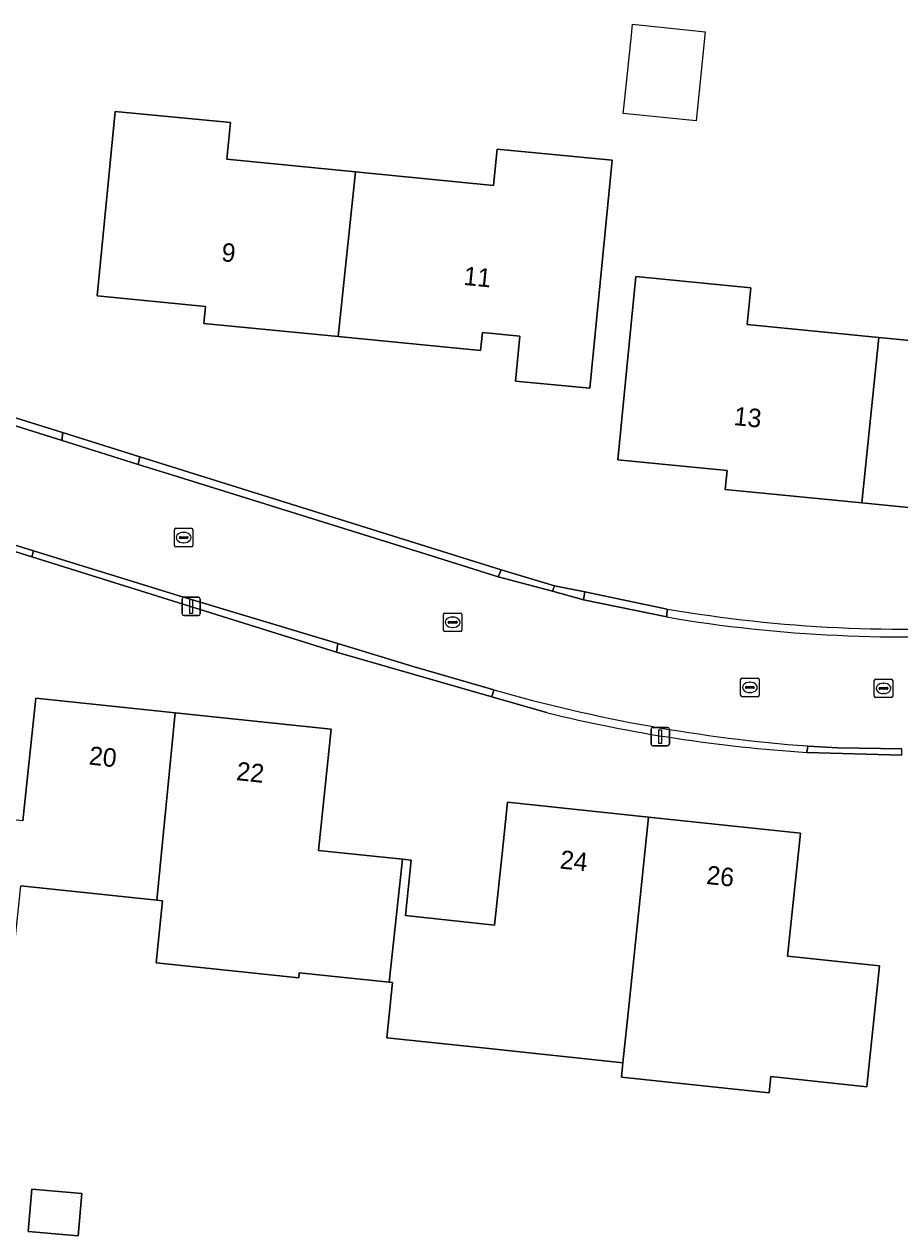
# Model space of a CAD drawing. Extents: x 162156 to 163172, y 378995 to 380779.
# Drawn here: x 162568.5 to 162616, y 380504.3 to 380569.9 of the extents above; entities that cross this region are included whole.
import ezdxf

# ---------------------------------------------------------------- set-up
doc = ezdxf.new("R2010")
doc.units = 0
for name, color, linetype in [('IMGEO_Erf', 7, 'Continuous'), ('IMGEO_Kolk', 7, 'Continuous'), ('IMGEO_Lichtmast', 7, 'Continuous'), ('IMGEO_Pand', 7, 'Continuous'), ('IMGEO_Pand_nummerreeks', 7, 'Continuous'), ('IMGEO_Pand_vergunning_verleend', 7, 'Continuous'), ('IMGEO_Rijbaan_lokaal_open', 7, 'Continuous'), ('IMGEO_Rioolput', 7, 'Continuous'), ('IMGEO_Voetpad_open', 7, 'Continuous')]:
    doc.layers.add(name, color=color, linetype=linetype)

msp = doc.modelspace()

# ---------------------------------------------------------------- linework, layer by layer
at = {"layer": 'IMGEO_Erf'}
for points in [[(162509.367, 380566.886), (162521.934, 380562.962), (162528.996, 380560.757), (162546.647, 380555.246), (162554.702, 380552.731), (162570.599, 380547.767), (162574.789, 380546.459), (162594.372, 380540.344), (162597.26, 380539.474), (162598.902, 380539.135), (162603.371, 380538.211)], [(162596.822, 380532.599), (162593.868, 380533.448), (162585.456, 380535.874), (162568.939, 380541.044), (162560.515, 380543.682), (162544.068, 380548.833), (162537.769, 380550.806), (162519.669, 380556.475), (162516.687, 380557.38), (162511.936, 380558.822), (162508.13, 380559.977), (162506.439, 380560.653)], [(162568.461, 380526.734), (162569.163, 380533.387), (162576.706, 380532.591), (162585.158, 380531.7), (162584.465, 380525.133), (162589.02, 380524.653), (162589.496, 380524.603), (162589.179, 380521.602), (162594.017, 380521.091), (162594.424, 380524.95), (162594.72, 380527.75), (162602.358, 380526.944), (162610.588, 380526.076), (162609.884, 380519.401), (162614.875, 380518.875), (162614.351, 380513.903), (162614.185, 380512.329), (162608.989, 380512.877), (162608.897, 380512.005), (162600.882, 380512.844), (162600.964, 380513.631), (162593.539, 380514.414), (162588.17, 380514.98), (162588.486, 380517.974), (162588.294, 380517.994), (162583.431, 380518.507), (162583.402, 380518.228), (162575.67, 380519.043), (162576.025, 380522.411), (162575.717, 380522.444), (162568.352, 380523.221)], [(162616.08, 380530.288), (162610.93, 380530.447)]]:
    msp.add_lwpolyline(points, dxfattribs=at)
for points in [[(162586.486, 380561.895), (162593.953, 380561.166), (162594.145, 380563.133), (162600.376, 380562.525), (162599.655, 380555.146), (162599.169, 380550.169), (162595.149, 380550.562), (162595.387, 380552.997), (162593.352, 380553.195), (162593.257, 380552.218), (162585.53, 380552.972), (162578.259, 380553.682), (162578.349, 380554.608), (162572.485, 380555.181), (162572.971, 380560.158), (162573.461, 380565.174), (162579.705, 380564.564), (162579.511, 380562.576)], [(162628.539, 380553.457), (162628.054, 380548.49), (162627.568, 380543.513), (162621.606, 380544.095), (162621.52, 380543.215), (162613.919, 380543.957), (162606.511, 380544.681), (162606.613, 380545.72), (162600.695, 380546.298), (162601.181, 380551.275), (162601.664, 380556.225), (162607.899, 380555.616), (162607.704, 380553.618), (162614.831, 380552.922), (162622.135, 380552.209), (162622.316, 380554.064)], [(162568.737, 380504.491), (162568.933, 380506.776), (162571.648, 380506.542), (162571.451, 380504.257)]]:
    msp.add_lwpolyline(points, close=True, dxfattribs=at)
for centre, radius, start, end in [((162616.119, 380612.475), 75.35, 260.25972, 274.42087), ((162615.975, 380610.844), 80.555, 256.24515, 266.40904)]:
    msp.add_arc(centre, radius, start, end, dxfattribs=at)
at = {"layer": 'IMGEO_Kolk'}
for p, q in [((162576.669, 380541.658), (162576.669, 380542.51)), ((162576.744, 380542.584), (162577.596, 380542.584)), ((162577.157, 380542.364), (162577.182, 380542.364)), ((162577.67, 380542.51), (162577.67, 380541.658)), ((162576.928, 380542.078), (162576.928, 380542.09)), ((162577.366, 380542.041), (162576.968, 380542.041)), ((162576.971, 380542.127), (162577.369, 380542.127)), ((162577.18, 380541.804), (162577.155, 380541.804)), ((162577.412, 380542.09), (162577.412, 380542.078)), ((162577.596, 380541.584), (162576.744, 380541.584)), ((162591.239, 380537.068), (162591.239, 380537.92)), ((162591.314, 380537.994), (162592.166, 380537.994)), ((162591.727, 380537.774), (162591.752, 380537.774)), ((162592.24, 380537.92), (162592.24, 380537.068)), ((162591.498, 380537.488), (162591.498, 380537.5)), ((162591.936, 380537.451), (162591.538, 380537.451)), ((162591.541, 380537.537), (162591.939, 380537.537)), ((162591.75, 380537.214), (162591.725, 380537.214)), ((162591.982, 380537.5), (162591.982, 380537.488)), ((162592.166, 380536.994), (162591.314, 380536.994)), ((162607.418, 380534.463), (162608.27, 380534.463)), ((162607.343, 380533.537), (162607.343, 380534.389)), ((162607.602, 380533.957), (162607.602, 380533.969)), ((162608.04, 380533.92), (162607.642, 380533.92)), ((162607.645, 380534.006), (162608.043, 380534.006)), ((162607.831, 380534.243), (162607.856, 380534.243)), ((162608.086, 380533.969), (162608.086, 380533.957)), ((162608.344, 380534.389), (162608.344, 380533.537)), ((162608.27, 380533.463), (162607.418, 380533.463)), ((162607.854, 380533.683), (162607.829, 380533.683))]:
    msp.add_line(p, q, dxfattribs=at)
for points in [[(162576.669, 380541.658), (162576.669, 380542.51)], [(162576.744, 380542.584), (162577.596, 380542.584)], [(162577.67, 380542.51), (162577.67, 380541.658)], [(162577.596, 380541.584), (162576.744, 380541.584)], [(162591.239, 380537.068), (162591.239, 380537.92)], [(162591.314, 380537.994), (162592.166, 380537.994)], [(162592.24, 380537.92), (162592.24, 380537.068)], [(162592.166, 380536.994), (162591.314, 380536.994)], [(162607.418, 380534.463), (162608.27, 380534.463)], [(162607.343, 380533.537), (162607.343, 380534.389)], [(162608.344, 380534.389), (162608.344, 380533.537)], [(162608.27, 380533.463), (162607.418, 380533.463)]]:
    msp.add_lwpolyline(points, dxfattribs=at)
for centre, radius, start, end in [((162576.746, 380542.508), 0.0765, 91.55205, 178.44795), ((162576.746, 380542.508), 0.0765, 91.55205, 178.44795), ((162577.594, 380542.508), 0.0765, 1.55205, 88.44795), ((162577.594, 380542.508), 0.0765, 1.55205, 88.44795), ((162576.968, 380542.087), 0.0403, 85.87752, 175.75265), ((162576.965, 380542.077), 0.0366, 178.93798, 274.71019), ((162577.369, 380542.084), 0.043, 264.86636, 352.45326), ((162577.373, 380542.089), 0.0386, 1.73085, 96.63898), ((162576.746, 380541.66), 0.0765, 181.55205, 268.44795), ((162576.746, 380541.66), 0.0765, 181.55205, 268.44795), ((162577.594, 380541.66), 0.0765, 271.55205, 358.44795), ((162577.594, 380541.66), 0.0765, 271.55205, 358.44795), ((162591.316, 380537.918), 0.0765, 91.55205, 178.44795), ((162591.316, 380537.918), 0.0765, 91.55205, 178.44795), ((162592.164, 380537.918), 0.0765, 1.55205, 88.44795), ((162592.164, 380537.918), 0.0765, 1.55205, 88.44795), ((162591.538, 380537.497), 0.0403, 85.87752, 175.75265), ((162591.535, 380537.487), 0.0366, 178.93798, 274.71019), ((162591.939, 380537.494), 0.043, 264.86636, 352.45326), ((162591.943, 380537.499), 0.0386, 1.73085, 96.63898), ((162591.316, 380537.07), 0.0765, 181.55205, 268.44795), ((162591.316, 380537.07), 0.0765, 181.55205, 268.44795), ((162592.164, 380537.07), 0.0765, 271.55205, 358.44795), ((162592.164, 380537.07), 0.0765, 271.55205, 358.44795), ((162607.42, 380534.387), 0.0765, 91.55205, 178.44795), ((162607.42, 380534.387), 0.0765, 91.55205, 178.44795), ((162608.268, 380534.387), 0.0765, 1.55205, 88.44795), ((162608.268, 380534.387), 0.0765, 1.55205, 88.44795), ((162607.642, 380533.966), 0.0403, 85.87752, 175.75265), ((162607.639, 380533.956), 0.0366, 178.93798, 274.71019), ((162608.043, 380533.963), 0.043, 264.86636, 352.45326), ((162608.047, 380533.968), 0.0386, 1.73085, 96.63898), ((162607.42, 380533.539), 0.0765, 181.55205, 268.44795), ((162607.42, 380533.539), 0.0765, 181.55205, 268.44795), ((162608.268, 380533.539), 0.0765, 271.55205, 358.44795), ((162608.268, 380533.539), 0.0765, 271.55205, 358.44795)]:
    msp.add_arc(centre, radius, start, end, dxfattribs=at)
for centre, major_axis, ratio, start_param, end_param in [((162577.156, 380542.084), (-0.387, 0.002), 0.722429, 4.712389, 7.853982), ((162577.181, 380542.084), (-0.39, 0.002), 0.717154, 1.570796, 4.712389), ((162591.726, 380537.494), (-0.387, 0.002), 0.722429, 4.712389, 7.853982), ((162591.751, 380537.494), (-0.39, 0.002), 0.717154, 1.570796, 4.712389), ((162607.83, 380533.963), (-0.387, 0.002), 0.722429, 4.712389, 7.853982), ((162607.855, 380533.963), (-0.39, 0.002), 0.717154, 1.570796, 4.712389)]:
    msp.add_ellipse(centre, major_axis=major_axis, ratio=ratio, start_param=start_param, end_param=end_param, dxfattribs=at)
at = {"layer": 'IMGEO_Lichtmast'}
for p, q in [((162577.077, 380537.953), (162577.077, 380538.753)), ((162577.077, 380538.753), (162577.077, 380537.953)), ((162577.177, 380538.853), (162577.967, 380538.853)), ((162577.967, 380538.853), (162577.177, 380538.853)), ((162578.067, 380538.753), (162578.067, 380537.953)), ((162578.067, 380537.953), (162578.067, 380538.753)), ((162577.967, 380537.853), (162577.177, 380537.853)), ((162577.177, 380537.853), (162577.967, 380537.853)), ((162602.493, 380530.898), (162602.493, 380531.698)), ((162602.493, 380531.698), (162602.493, 380530.898)), ((162602.593, 380531.798), (162603.383, 380531.798)), ((162603.383, 380531.798), (162602.593, 380531.798)), ((162603.483, 380531.698), (162603.483, 380530.898)), ((162603.483, 380530.898), (162603.483, 380531.698)), ((162603.383, 380530.798), (162602.593, 380530.798)), ((162602.593, 380530.798), (162603.383, 380530.798))]:
    msp.add_line(p, q, dxfattribs=at)
for points in [[(162577.497, 380538.728), (162577.647, 380538.728), (162577.647, 380537.978), (162577.497, 380537.978), (162577.497, 380538.728)], [(162602.913, 380531.673), (162603.063, 380531.673), (162603.063, 380530.923), (162602.913, 380530.923), (162602.913, 380531.673)]]:
    msp.add_lwpolyline(points, dxfattribs=at)
for centre, start, end in [((162577.177, 380538.753), 90, 180), ((162577.177, 380538.753), 90, 180), ((162577.967, 380538.753), 0, 90), ((162577.967, 380538.753), 360, 90), ((162577.177, 380537.953), 180, 270), ((162577.177, 380537.953), 180, 270), ((162577.967, 380537.953), 270, 0), ((162577.967, 380537.953), 270, 0), ((162602.593, 380531.698), 90, 180), ((162602.593, 380531.698), 90, 180), ((162603.383, 380531.698), 0, 90), ((162603.383, 380531.698), 360, 90), ((162602.593, 380530.898), 180, 270), ((162602.593, 380530.898), 180, 270), ((162603.383, 380530.898), 270, 0), ((162603.383, 380530.898), 270, 0)]:
    msp.add_arc(centre, 0.1, start, end, dxfattribs=at)
at = {"layer": 'IMGEO_Pand'}
for points in [[(162585.53, 380552.972), (162586.486, 380561.895), (162579.511, 380562.576), (162579.705, 380564.564), (162573.461, 380565.174), (162572.971, 380560.158), (162572.485, 380555.181), (162578.349, 380554.608), (162578.259, 380553.682)], [(162585.53, 380552.972), (162593.257, 380552.218), (162593.352, 380553.195), (162595.387, 380552.997), (162595.149, 380550.562), (162599.169, 380550.169), (162599.655, 380555.146), (162600.376, 380562.525), (162594.145, 380563.133), (162593.953, 380561.166), (162586.486, 380561.895)], [(162614.831, 380552.922), (162607.704, 380553.618), (162607.899, 380555.616), (162601.664, 380556.225), (162601.181, 380551.275), (162600.695, 380546.298), (162606.613, 380545.72), (162606.511, 380544.681), (162613.919, 380543.957)], [(162614.831, 380552.922), (162613.919, 380543.957), (162621.52, 380543.215), (162621.606, 380544.095), (162627.568, 380543.513), (162628.054, 380548.49), (162628.539, 380553.457), (162622.316, 380554.064), (162622.135, 380552.209)], [(162575.717, 380522.444), (162576.706, 380532.591), (162569.163, 380533.387), (162568.461, 380526.734), (162563.461, 380527.262), (162562.937, 380522.29), (162562.765, 380520.66), (162568.023, 380520.105), (162568.352, 380523.221)], [(162585.158, 380531.7), (162576.706, 380532.591), (162575.717, 380522.444), (162576.025, 380522.411), (162575.67, 380519.043), (162583.402, 380518.228), (162583.431, 380518.507), (162588.294, 380517.994), (162589.02, 380524.653), (162584.465, 380525.133)], [(162602.358, 380526.944), (162594.72, 380527.75), (162594.424, 380524.95), (162594.017, 380521.091), (162589.179, 380521.602), (162589.496, 380524.603), (162589.02, 380524.653), (162588.294, 380517.994), (162588.486, 380517.974), (162588.17, 380514.98), (162593.539, 380514.414), (162600.964, 380513.631), (162601.301, 380516.846)], [(162610.588, 380526.076), (162602.358, 380526.944), (162601.301, 380516.846), (162600.964, 380513.631), (162600.882, 380512.844), (162608.897, 380512.005), (162608.989, 380512.877), (162614.185, 380512.329), (162614.351, 380513.903), (162614.875, 380518.875), (162609.884, 380519.401)], [(162568.737, 380504.491), (162571.451, 380504.257), (162571.648, 380506.542), (162568.933, 380506.776)]]:
    msp.add_lwpolyline(points, close=True, dxfattribs=at)
at = {"layer": 'IMGEO_Pand_vergunning_verleend'}
msp.add_lwpolyline([(162600.988, 380565.056), (162601.036, 380565.524), (162601.423, 380569.308), (162601.483, 380569.894), (162605.425, 380569.491), (162604.93, 380564.652)], close=True, dxfattribs=at)
at = {"layer": 'IMGEO_Rijbaan_lokaal_open'}
for points in [[(162603.345, 380537.783), (162598.826, 380538.717), (162597.144, 380539.171), (162594.206, 380539.964), (162590.588, 380541.096), (162576.587, 380545.458), (162574.708, 380546.047), (162570.592, 380547.337), (162554.573, 380552.358), (162546.519, 380554.883), (162542.671, 380556.089), (162528.893, 380560.413), (162521.816, 380562.634), (162509.402, 380566.53)], [(162506.633, 380561.098), (162508.55, 380560.424), (162512.119, 380559.286), (162516.798, 380557.795), (162519.676, 380556.878), (162537.843, 380551.087), (162542.822, 380549.5), (162544.026, 380549.127), (162560.584, 380543.99), (162569.031, 380541.369), (162576.929, 380538.919), (162585.514, 380536.336), (162589.61, 380535.104), (162593.976, 380533.832)], [(162603.371, 380538.211), (162603.345, 380537.783)], [(162593.976, 380533.832), (162593.868, 380533.448), (162596.822, 380532.599)], [(162610.93, 380530.447), (162610.988, 380530.791)], [(162610.988, 380530.791), (162612.61, 380530.686), (162616.077, 380530.645)]]:
    msp.add_lwpolyline(points, dxfattribs=at)
for points in [[(162554.573, 380552.358), (162570.592, 380547.337), (162570.599, 380547.767), (162554.702, 380552.731)], [(162574.708, 380546.047), (162576.587, 380545.458), (162590.588, 380541.096), (162594.206, 380539.964), (162594.372, 380540.344), (162574.789, 380546.459)], [(162568.939, 380541.044), (162585.456, 380535.874), (162585.514, 380536.336), (162576.929, 380538.919), (162569.031, 380541.369)], [(162597.26, 380539.474), (162597.144, 380539.171), (162598.826, 380538.717), (162598.902, 380539.135)]]:
    msp.add_lwpolyline(points, close=True, dxfattribs=at)
for centre, radius, start, end in [((162615.619, 380608.693), 71.965, 260.17971, 267.57481), ((162615.619, 380608.693), 71.965, 260.17971, 267.57481), ((162616.119, 380612.475), 75.35, 260.25972, 274.42087), ((162616.135, 380607.865), 71.161, 267.13133, 274.7087), ((162616.135, 380607.865), 71.161, 267.13133, 274.7087), ((162617.258, 380614.972), 84.414, 253.98982, 265.74032), ((162617.258, 380614.972), 84.414, 253.98982, 265.74032), ((162615.975, 380610.844), 80.555, 256.24515, 266.40904)]:
    msp.add_arc(centre, radius, start, end, dxfattribs=at)
at = {"layer": 'IMGEO_Rioolput'}
for p, q in [((162614.585, 380533.485), (162614.585, 380534.337)), ((162614.66, 380534.411), (162615.512, 380534.411)), ((162614.844, 380533.905), (162614.844, 380533.917)), ((162615.282, 380533.868), (162614.884, 380533.868)), ((162614.887, 380533.954), (162615.285, 380533.954)), ((162615.073, 380534.191), (162615.098, 380534.191)), ((162615.328, 380533.917), (162615.328, 380533.905)), ((162615.586, 380534.337), (162615.586, 380533.485)), ((162615.512, 380533.411), (162614.66, 380533.411)), ((162615.096, 380533.631), (162615.071, 380533.631))]:
    msp.add_line(p, q, dxfattribs=at)
for points in [[(162614.585, 380533.485), (162614.585, 380534.337)], [(162614.66, 380534.411), (162615.512, 380534.411)], [(162615.586, 380534.337), (162615.586, 380533.485)], [(162615.512, 380533.411), (162614.66, 380533.411)]]:
    msp.add_lwpolyline(points, dxfattribs=at)
for centre, radius, start, end in [((162614.662, 380534.335), 0.0765, 91.55205, 178.44795), ((162614.662, 380534.335), 0.0765, 91.55205, 178.44795), ((162614.884, 380533.914), 0.0403, 85.87752, 175.75265), ((162614.881, 380533.904), 0.0366, 178.93798, 274.71019), ((162615.285, 380533.911), 0.043, 264.86636, 352.45326), ((162615.289, 380533.916), 0.0386, 1.73085, 96.63898), ((162615.51, 380534.335), 0.0765, 1.55205, 88.44795), ((162615.51, 380534.335), 0.0765, 1.55205, 88.44795), ((162614.662, 380533.487), 0.0765, 181.55205, 268.44795), ((162614.662, 380533.487), 0.0765, 181.55205, 268.44795), ((162615.51, 380533.487), 0.0765, 271.55205, 358.44795), ((162615.51, 380533.487), 0.0765, 271.55205, 358.44795)]:
    msp.add_arc(centre, radius, start, end, dxfattribs=at)
for centre, major_axis, ratio, start_param, end_param in [((162615.072, 380533.911), (-0.387, 0.002), 0.722429, 4.712389, 7.853982), ((162615.097, 380533.911), (-0.39, 0.002), 0.717154, 1.570796, 4.712389)]:
    msp.add_ellipse(centre, major_axis=major_axis, ratio=ratio, start_param=start_param, end_param=end_param, dxfattribs=at)
at = {"layer": 'IMGEO_Voetpad_open'}
for points in [[(162574.708, 380546.047), (162574.789, 380546.459), (162570.599, 380547.767), (162570.592, 380547.337)], [(162569.031, 380541.369), (162560.584, 380543.99), (162560.515, 380543.682), (162568.939, 380541.044)], [(162594.206, 380539.964), (162597.144, 380539.171), (162597.26, 380539.474), (162594.372, 380540.344)], [(162598.902, 380539.135), (162598.826, 380538.717), (162603.345, 380537.783), (162603.371, 380538.211)], [(162585.514, 380536.336), (162585.456, 380535.874), (162593.868, 380533.448), (162593.976, 380533.832), (162589.61, 380535.104)], [(162616.08, 380530.288), (162616.077, 380530.645), (162612.61, 380530.686), (162610.988, 380530.791), (162610.93, 380530.447)]]:
    msp.add_lwpolyline(points, close=True, dxfattribs=at)

# ---------------------------------------------------------------- texts
at = {"layer": 'IMGEO_Pand_nummerreeks'}
for s, rotation, p in [('9', 354.41907, (162579.185, 380557.059)), ('11', 354.41907, (162592.299, 380555.777)), ('13', 354.08324, (162606.941, 380548.184)), ('20', 353.97925, (162571.999, 380529.79)), ('22', 353.97821, (162579.991, 380528.947)), ('24', 353.97821, (162597.522, 380524.157)), ('26', 353.97821, (162605.456, 380523.32))]:
    msp.add_text(s, height=1, rotation=rotation, dxfattribs=at).set_placement(p)

doc.saveas('drawing.dxf')
